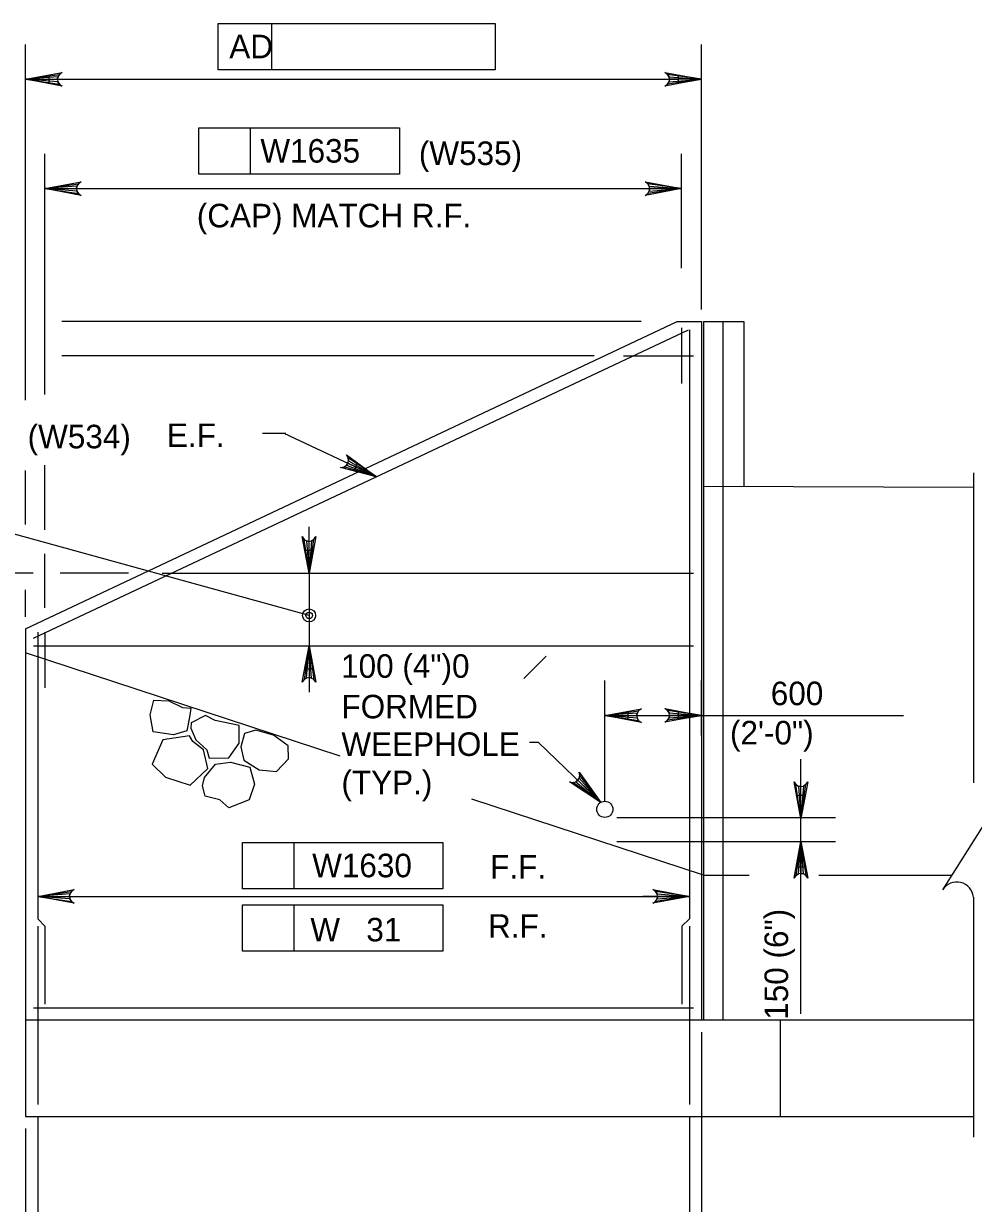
# Model space of a CAD drawing. Extents: x 638340 to 640241, y 295465 to 298435.
# Drawn here: x 639455.6 to 639576.7, y 297949.6 to 298099.9 of the extents above; entities that cross this region are included whole.
import ezdxf

# ---------------------------------------------------------------- set-up
doc = ezdxf.new("R2010")
doc.units = 0
for name, color, linetype in [('10', 7, 'Continuous'), ('3', 7, 'Continuous'), ('4', 7, 'Continuous'), ('5', 7, 'Continuous'), ('6', 7, 'Continuous')]:
    doc.layers.add(name, color=color, linetype=linetype)

# ---------------------------------------------------------------- blocks, each defined once
blk = doc.blocks.new('ROCK')
at = {"layer": '4'}
for points in [[(2.36725, 1.088), (2.2065, 0.82625), (2.378625, 0.506625), (2.66975, 0.3095), (3.128875, 0.403375), (3.48475, 0.6775), (3.4915, 1.123375), (3.25625, 1.36725), (2.783625, 1.308375)], [(1.10175, -0.02725), (1.4015, -0.159125), (1.78825, -0.148875), (1.980875, -0.266), (2.343375, 0.09475), (2.27875, 0.5505), (1.969375, 0.883), (1.4225, 0.553625), (1.152875, 0.479), (1.0105, 0.082)], [(0.74675, 0.359875), (0.882, 0.16), (1.072875, -0.144), (0.892, -0.457375), (0.448125, -0.758625), (0.1, -0.49325), (-0.095, -0.146375), (0.202875, 0.1025), (0.579125, 0.219875)], [(2.231375, -0.71725), (2.2025, -0.266375), (2.45475, 0.037125), (2.9085, 0.28875), (3.2995, 0.047625), (3.46875, -0.344), (3.231625, -0.855), (2.92, -0.860375), (2.5765, -1.054625), (2.340375, -0.904375)], [(1.2085, -0.192875), (0.778375, -0.737625), (1.008375, -1.391375), (1.48725, -1.396875), (2.09825, -1.106625), (2.133375, -0.486375), (1.723125, -0.203375), (1.37425, -0.239875)]]:
    blk.add_lwpolyline(points, close=True, dxfattribs=at)

msp = doc.modelspace()

# ---------------------------------------------------------------- linework, layer by layer
at = {"layer": '10'}
for p, q in [((639455.88, 298022.8), (639538.93, 298061.93)), ((639538.93, 298061.93), (639542, 298061.93)), ((639542, 298061.93), (639542, 297972.97)), ((639542.26, 298061.93), (639547.4, 298061.93)), ((639542.26, 298061.93), (639542.26, 297972.97)), ((639544.73, 298061.93), (639544.73, 297972.97)), ((639547.4, 298061.93), (639547.4, 298040.95)), ((639542.26, 298040.99), (639576.67, 298040.85)), ((639455.88, 298022.8), (639455.88, 297960.67)), ((639495.97, 298006.59), (639455.88, 298019.72)), ((639542.26, 297991.43), (639512.74, 298001.1)), ((639542.26, 297991.43), (639548.1, 297991.43)), ((639556.96, 297991.43), (639573.92, 297991.43)), ((639455.88, 297972.97), (639576.67, 297972.97)), ((639552.06, 297972.97), (639552.06, 297960.67)), ((639455.88, 297960.67), (639576.67, 297960.67))]:
    msp.add_line(p, q, dxfattribs=at)
at = {"layer": '3'}
for p, q in [((639576.67, 298042.66), (639576.67, 298003.19)), ((639580.65, 298002.12), (639572.75, 297989.56)), ((639576.67, 297988.62), (639576.67, 297958.04))]:
    msp.add_line(p, q, dxfattribs=at)
for radius in [0.833, 0.417]:
    msp.add_circle((639492.01, 298024.51), radius, dxfattribs=at)
msp.add_arc((639574.55, 297988.42), 2.13, 5.3286, 147.8672, dxfattribs=at)
at = {"layer": '4'}
for p, q in [((639480.42, 298099.9), (639515.72, 298099.9)), ((639480.42, 298093.99), (639480.42, 298099.9)), ((639487.26, 298093.99), (639487.26, 298099.9)), ((639515.72, 298099.9), (639515.72, 298093.99)), ((639455.88, 298051.94), (639455.88, 298097.23)), ((639542, 298063.46), (639542, 298097.23)), ((639458.83, 298092.8), (639539.05, 298092.8)), ((639515.72, 298093.99), (639480.42, 298093.99)), ((639477.97, 298086.61), (639503.51, 298086.61)), ((639477.97, 298080.7), (639477.97, 298086.61)), ((639484.56, 298080.7), (639484.56, 298086.61)), ((639503.51, 298086.61), (639503.51, 298080.7)), ((639458.31, 298052.64), (639458.31, 298083.3)), ((639539.49, 298068.75), (639539.49, 298083.3)), ((639503.51, 298080.7), (639477.97, 298080.7)), ((639458.31, 298078.88), (639539.49, 298078.88)), ((639534.33, 298061.93), (639460.48, 298061.93)), ((639528.34, 298057.56), (639460.48, 298057.56)), ((639489.04, 298047.69), (639486.09, 298047.69)), ((639500.62, 298042.18), (639488.85, 298047.69)), ((639458.31, 298035.43), (639458.31, 298043.65)), ((639455.88, 298036.09), (639455.88, 298042.97)), ((639492.01, 298024.51), (639446.23, 298037.14)), ((639492.01, 298032.83), (639492.01, 298035.78)), ((639458.31, 298025.48), (639458.31, 298032.36)), ((639456.85, 298029.88), (639452.99, 298029.88)), ((639469.01, 298029.88), (639460.29, 298029.88)), ((639492.01, 298029.88), (639492.01, 298020.65)), ((639455.88, 298024.34), (639455.88, 298027.76)), ((639519.37, 298016.45), (639522.24, 298019.32)), ((639492.01, 298017.7), (639492.01, 298014.74)), ((639529.7, 298000.83), (639529.7, 298016.2)), ((639542, 298009.23), (639542, 298016.2)), ((639532.65, 298011.77), (639567.77, 298011.77)), ((639521.25, 298008.33), (639520.12, 298008.33)), ((639521.25, 298008.33), (639529.17, 298000.68)), ((639554.68, 297973.75), (639554.68, 298006.21)), ((639531.24, 297998.78), (639559.11, 297998.78)), ((639483.52, 297995.58), (639509.06, 297995.58)), ((639483.52, 297989.67), (639483.52, 297995.58)), ((639490.12, 297989.67), (639490.12, 297995.58)), ((639509.06, 297995.58), (639509.06, 297989.67)), ((639531.24, 297995.69), (639559.11, 297995.69)), ((639509.06, 297989.67), (639483.52, 297989.67)), ((639457.42, 297988.71), (639540.47, 297988.71)), ((639460.37, 297988.71), (639463.32, 297988.71)), ((639483.52, 297987.63), (639509.06, 297987.63)), ((639483.52, 297981.73), (639483.52, 297987.63)), ((639490.12, 297981.73), (639490.12, 297987.63)), ((639509.06, 297987.63), (639509.06, 297981.73)), ((639537.51, 297988.71), (639534.56, 297988.71)), ((639509.06, 297981.73), (639483.52, 297981.73)), ((639542, 297971.43), (639542, 297938.39)), ((639457.42, 297960.67), (639457.42, 297938.39)), ((639540.47, 297960.67), (639540.47, 297938.39)), ((639455.88, 297959.13), (639455.88, 297938.39))]:
    msp.add_line(p, q, dxfattribs=at)
for points in [[(639455.88, 298092.8), (639460.54, 298093.67), (639460.18, 298093.42), (639460, 298093.11), (639459.94, 298092.8), (639460, 298092.49), (639460.18, 298092.17), (639460.54, 298091.93), (639455.88, 298092.8), (639460.18, 298092.17), (639460, 298092.49), (639455.88, 298092.8), (639459.94, 298092.8), (639460, 298093.11), (639455.88, 298092.8), (639460.18, 298093.42)], [(639542, 298092.8), (639537.34, 298091.93), (639537.7, 298092.17), (639537.89, 298092.49), (639537.94, 298092.8), (639537.89, 298093.11), (639537.7, 298093.42), (639537.34, 298093.67), (639542, 298092.8), (639537.7, 298093.42), (639537.89, 298093.11), (639542, 298092.8), (639537.94, 298092.8), (639537.89, 298092.49), (639542, 298092.8), (639537.7, 298092.17)], [(639458.31, 298078.88), (639462.97, 298079.75), (639462.62, 298079.5), (639462.43, 298079.19), (639462.38, 298078.88), (639462.43, 298078.56), (639462.62, 298078.25), (639462.97, 298078), (639458.31, 298078.88), (639462.62, 298078.25), (639462.43, 298078.56), (639458.31, 298078.88), (639462.38, 298078.88), (639462.43, 298079.19), (639458.31, 298078.88), (639462.62, 298079.5)], [(639539.49, 298078.88), (639534.83, 298078), (639535.19, 298078.25), (639535.37, 298078.56), (639535.43, 298078.88), (639535.37, 298079.19), (639535.19, 298079.5), (639534.83, 298079.75), (639539.49, 298078.88), (639535.19, 298079.5), (639535.37, 298079.19), (639539.49, 298078.88), (639535.43, 298078.88), (639535.37, 298078.56), (639539.49, 298078.88), (639535.19, 298078.25)], [(639500.62, 298042.18), (639496.03, 298043.37), (639496.46, 298043.44), (639496.76, 298043.64), (639496.94, 298043.9), (639497.03, 298044.21), (639496.99, 298044.57), (639496.77, 298044.95), (639500.62, 298042.18), (639496.99, 298044.57), (639497.03, 298044.21), (639500.62, 298042.18), (639496.94, 298043.9), (639496.76, 298043.64), (639500.62, 298042.18), (639496.46, 298043.44)], [(639492.01, 298029.88), (639491.13, 298034.54), (639491.38, 298034.18), (639491.69, 298033.99), (639492.01, 298033.94), (639492.32, 298033.99), (639492.63, 298034.18), (639492.88, 298034.54), (639492.01, 298029.88), (639492.63, 298034.18), (639492.32, 298033.99), (639492.01, 298029.88), (639492.01, 298033.94), (639491.69, 298033.99), (639492.01, 298029.88), (639491.38, 298034.18)], [(639492.01, 298020.65), (639492.88, 298015.99), (639492.63, 298016.35), (639492.32, 298016.53), (639492.01, 298016.58), (639491.69, 298016.53), (639491.38, 298016.35), (639491.13, 298015.99), (639492.01, 298020.65), (639491.38, 298016.35), (639491.69, 298016.53), (639492.01, 298020.65), (639492.01, 298016.58), (639492.32, 298016.53), (639492.01, 298020.65), (639492.63, 298016.35)], [(639529.7, 298011.75), (639534.36, 298012.62), (639534, 298012.37), (639533.82, 298012.06), (639533.76, 298011.75), (639533.82, 298011.43), (639534, 298011.12), (639534.36, 298010.87), (639529.7, 298011.75), (639534, 298011.12), (639533.82, 298011.43), (639529.7, 298011.75), (639533.76, 298011.75), (639533.82, 298012.06), (639529.7, 298011.75), (639534, 298012.37)], [(639542, 298011.77), (639537.34, 298010.9), (639537.7, 298011.15), (639537.89, 298011.46), (639537.94, 298011.77), (639537.89, 298012.09), (639537.7, 298012.4), (639537.34, 298012.65), (639542, 298011.77), (639537.7, 298012.4), (639537.89, 298012.09), (639542, 298011.77), (639537.94, 298011.77), (639537.89, 298011.46), (639542, 298011.77), (639537.7, 298011.15)], [(639529.17, 298000.68), (639525.21, 298003.29), (639525.64, 298003.22), (639525.99, 298003.32), (639526.25, 298003.5), (639526.42, 298003.77), (639526.51, 298004.12), (639526.42, 298004.55), (639529.17, 298000.68), (639526.51, 298004.12), (639526.42, 298003.77), (639529.17, 298000.68), (639526.25, 298003.5), (639525.99, 298003.32), (639529.17, 298000.68), (639525.64, 298003.22)], [(639554.68, 297998.65), (639553.81, 298003.32), (639554.06, 298002.96), (639554.37, 298002.77), (639554.68, 298002.72), (639555, 298002.77), (639555.31, 298002.96), (639555.56, 298003.32), (639554.68, 297998.65), (639555.31, 298002.96), (639555, 298002.77), (639554.68, 297998.65), (639554.68, 298002.72), (639554.37, 298002.77), (639554.68, 297998.65), (639554.06, 298002.96)], [(639554.68, 297995.69), (639555.56, 297991.03), (639555.31, 297991.39), (639555, 297991.57), (639554.68, 297991.63), (639554.37, 297991.57), (639554.06, 297991.39), (639553.81, 297991.03), (639554.68, 297995.69), (639554.06, 297991.39), (639554.37, 297991.57), (639554.68, 297995.69), (639554.68, 297991.63), (639555, 297991.57), (639554.68, 297995.69), (639555.31, 297991.39)], [(639457.42, 297988.71), (639462.08, 297989.58), (639461.72, 297989.33), (639461.53, 297989.02), (639461.48, 297988.71), (639461.53, 297988.39), (639461.72, 297988.08), (639462.08, 297987.83), (639457.42, 297988.71), (639461.72, 297988.08), (639461.53, 297988.39), (639457.42, 297988.71), (639461.48, 297988.71), (639461.53, 297989.02), (639457.42, 297988.71), (639461.72, 297989.33)], [(639540.47, 297988.71), (639535.81, 297987.83), (639536.16, 297988.08), (639536.35, 297988.39), (639536.4, 297988.71), (639536.35, 297989.02), (639536.16, 297989.33), (639535.81, 297989.58), (639540.47, 297988.71), (639536.16, 297989.33), (639536.35, 297989.02), (639540.47, 297988.71), (639536.4, 297988.71), (639536.35, 297988.39), (639540.47, 297988.71), (639536.16, 297988.08)]]:
    msp.add_lwpolyline(points, dxfattribs=at)
for points in [[(639458.83, 298093.29), (639458.83, 298092.31), (639455.88, 298092.8)], [(639539.05, 298093.29), (639539.05, 298092.31), (639542, 298092.8)], [(639498.15, 298043.88), (639497.74, 298042.99), (639500.62, 298042.18)], [(639491.51, 298032.83), (639492.5, 298032.83), (639492.01, 298029.88)], [(639491.51, 298017.7), (639492.5, 298017.7), (639492.01, 298020.65)], [(639532.65, 298012.27), (639532.65, 298011.28), (639529.7, 298011.77)], [(639539.05, 298012.27), (639539.05, 298011.28), (639542, 298011.77)], [(639554.19, 298001.61), (639555.18, 298001.61), (639554.68, 297998.65)], [(639554.19, 297992.48), (639555.18, 297992.48), (639554.68, 297995.43)]]:
    msp.add_lwpolyline(points, close=True, dxfattribs=at)
msp.add_circle((639529.7, 297999.8), 1.03, dxfattribs=at)
at = {"layer": '5'}
for p, q in [((639539.48, 298061.14), (639539.49, 298054.04)), ((639458.31, 298022.39), (639458.31, 298015.29))]:
    msp.add_line(p, q, dxfattribs=at)
at = {"layer": '6'}
for p, q in [((639456.9, 298021.59), (639540.36, 298060.9)), ((639540.47, 298060.9), (639540.47, 297985.84)), ((639532.06, 298057.56), (639540.98, 298057.56)), ((639473.3, 298029.88), (639540.98, 298029.88)), ((639457.42, 298022.39), (639457.42, 297985.84)), ((639456.9, 298020.65), (639540.98, 298020.65)), ((639457.42, 297985.84), (639458.35, 297984.91)), ((639457.42, 297984.91), (639457.42, 297962.21)), ((639458.35, 297984.91), (639458.35, 297974.97)), ((639540.47, 297985.84), (639539.53, 297984.91)), ((639539.53, 297984.91), (639539.53, 297974.97)), ((639540.47, 297984.91), (639540.47, 297962.21)), ((639456.9, 297974.51), (639540.98, 297974.51))]:
    msp.add_line(p, q, dxfattribs=at)

# ---------------------------------------------------------------- block references
at = {"layer": '4', "xscale": 4.921475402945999, "yscale": 4.921475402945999, "rotation": -43.131989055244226}
msp.add_blockref('ROCK', (639473.06, 298013.93), dxfattribs=at)

# ---------------------------------------------------------------- texts
at = {"layer": '3'}
msp.add_text('100 (4")0', height=3, dxfattribs=at).set_placement((639496.09, 298016.56))
at = {"layer": '4'}
for s, height, p in [('AD', 3, (639481.84, 298095.48)), ('W1635', 3, (639485.8, 298082.19)), ('(W535)', 3, (639506, 298081.88)), ('(CAP) MATCH R.F.', 3.0001, (639477.7, 298073.94)), ('(W534)', 3, (639456.14, 298045.79)), ('E.F.', 3, (639473.89, 298045.95)), ('600', 3, (639550.85, 298013.07)), ('FORMED', 3, (639496.13, 298011.39)), ('(2\'-0")', 3, (639545.65, 298008.07)), ('WEEPHOLE', 3, (639496.13, 298006.61)), ('(TYP.)', 3, (639496.13, 298001.73)), ('W1630', 3, (639492.4, 297991.15)), ('F.F.', 3, (639515.08, 297990.98)), ('R.F.', 3, (639514.82, 297983.44)), ('W   31', 3, (639492.17, 297982.98))]:
    msp.add_text(s, height=height, dxfattribs=at).set_placement(p)
msp.add_text('150 (6")', height=3, rotation=90, dxfattribs=at).set_placement((639553.05, 297972.99))

doc.saveas('drawing.dxf')
